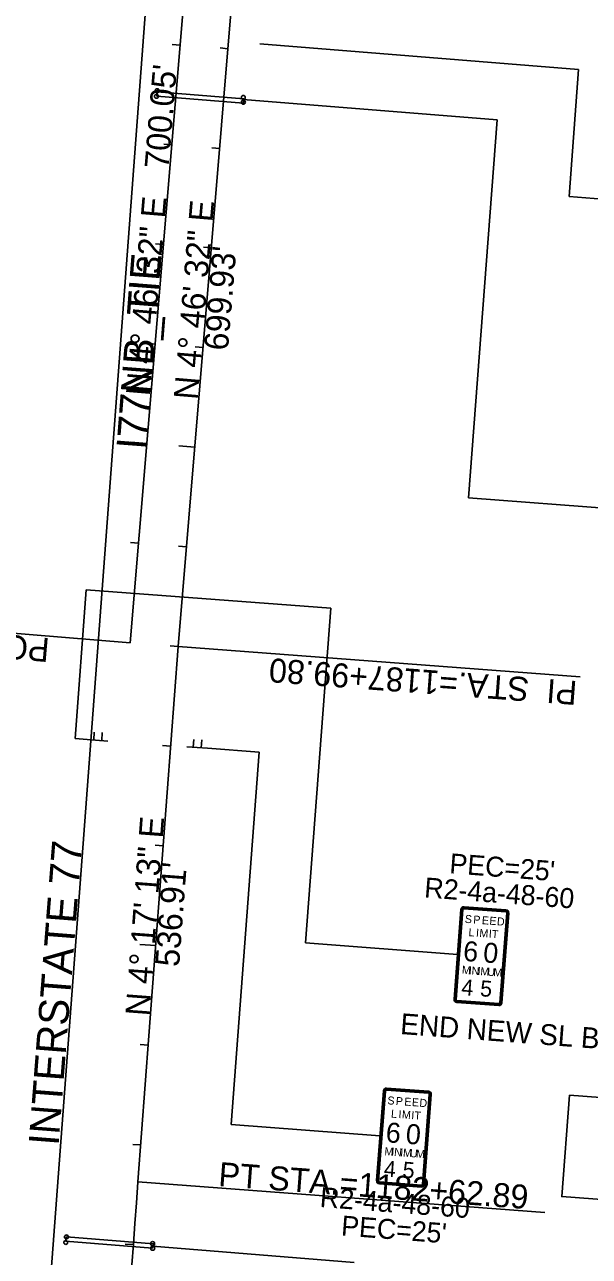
# Model space of a CAD drawing. Extents: x 2001876 to 2025694, y 804561 to 868938.
# Drawn here: x 2023436 to 2024001, y 809358 to 810590 of the extents above; entities that cross this region are included whole.
import ezdxf

# ---------------------------------------------------------------- set-up
doc = ezdxf.new("R2010")
doc.units = 0
for name, color, linetype in [('Default', 7, 'Continuous'), ('RD_HC_CL_Rel', 7, 'Continuous'), ('RD_HC_Data_Rel', 7, 'Continuous'), ('RD_HC_Data_Tic_Rel', 7, 'Continuous'), ('RD_PD_CLEAR ZONE', 7, 'Continuous'), ('RD_PD_OHS', 7, 'Continuous'), ('RD_TX_RoadID', 7, 'Continuous'), ('TR SN EXTRUDED PANEL SIGNS - GROUND MOUNTED', 7, 'Continuous'), ('TR SN EXTRUDED PANEL SIGNS- MOUNTED OVERHEAD', 7, 'Continuous')]:
    doc.layers.add(name, color=color, linetype=linetype)

# ---------------------------------------------------------------- blocks, each defined once
blk = doc.blocks.new('OP')
at = {"layer": 'Default'}
for start, end in [(90, 270), (270, 90)]:
    blk.add_arc((0, 0), 0.127, start, end, dxfattribs=at)

msp = doc.modelspace()

# ---------------------------------------------------------------- linework, layer by layer
at = {"layer": 'RD_HC_CL_Rel'}
for p, q in [((2023541.7, 809971.2), (2023600, 810668.8)), ((2023589.6, 809967.4), (2023647.8, 810664.9)), ((2023549.4, 809432), (2023589.6, 809967.4))]:
    msp.add_line(p, q, dxfattribs=at)
msp.add_arc((2048479.5, 807563.1), 25000, 175.71297, 177.23373, dxfattribs=at)
at = {"layer": 'RD_HC_Data_Rel'}
for p, q in [((2023541.7, 809971.2), (2023110.6, 810007.2)), ((2023991.7, 809937.2), (2023589.6, 809967.4)), ((2023549.4, 809432), (2023956.4, 809401.5))]:
    msp.add_line(p, q, dxfattribs=at)
at = {"layer": 'RD_HC_Data_Tic_Rel'}
for p, q in [((2023591.7, 810569.1), (2023583.7, 810569.8)), ((2023639.5, 810565.5), (2023631.6, 810566.2)), ((2023583.3, 810469.4), (2023575.4, 810470.1)), ((2023631.2, 810465.8), (2023623.2, 810466.5)), ((2023575, 810369.8), (2023567, 810370.4)), ((2023622.9, 810366.2), (2023614.9, 810366.9)), ((2023566.7, 810270.1), (2023558.7, 810270.8)), ((2023614.6, 810266.5), (2023606.6, 810267.2)), ((2023558.4, 810170.5), (2023542.4, 810171.8)), ((2023606.2, 810166.9), (2023590.3, 810168.2)), ((2023550, 810070.8), (2023542.1, 810071.5)), ((2023597.9, 810067.2), (2023589.9, 810067.9)), ((2023541.7, 809971.2), (2023533.7, 809971.8)), ((2023589.6, 809967.6), (2023581.6, 809968.2)), ((2023582.1, 809867.9), (2023574.1, 809868.5)), ((2023574.6, 809768.1), (2023566.7, 809768.7)), ((2023567.2, 809668.4), (2023551.2, 809669.6)), ((2023559.7, 809568.7), (2023551.7, 809569.3)), ((2023552.2, 809469), (2023544.2, 809469.6)), ((2023544.8, 809369.3), (2023536.8, 809369.8))]:
    msp.add_line(p, q, dxfattribs=at)
at = {"layer": 'RD_PD_CLEAR ZONE'}
msp.add_line((2023334.6, 807636.4), (2023651, 811857.7), dxfattribs=at)
at = {"layer": 'RD_PD_OHS'}
for p, q in [((2023568.3, 810518), (2023568.7, 810522.5)), ((2023655.2, 810515.4), (2023654.9, 810510.9)), ((2023476.9, 809372.9), (2023478, 809377)), ((2023565, 809370), (2023563.9, 809365.8))]:
    msp.add_line(p, q, dxfattribs=at)
for points in [[(2023568.3, 810518), (2023654.9, 810510.9)], [(2023568.7, 810522.5), (2023655.2, 810515.4)], [(2023563.9, 809365.8), (2023476.9, 809372.9)], [(2023565, 809370), (2023478, 809377)]]:
    msp.add_lwpolyline(points, dxfattribs=at)
at = {"layer": 'TR SN EXTRUDED PANEL SIGNS - GROUND MOUNTED'}
for p, q in [((2023497.7, 810024.3), (2023486.6, 809875.5)), ((2023742.2, 810005.9), (2023497.7, 810024.3)), ((2023498.6, 809874.6), (2023486.6, 809875.5)), ((2023519.4, 809873), (2023498.6, 809874.6)), ((2023505.2, 809874.1), (2023505.8, 809882)), ((2023513.2, 809873.5), (2023513.8, 809881.4)), ((2023604.7, 809866.7), (2023605.3, 809874.7)), ((2023612.7, 809866.1), (2023613.3, 809874.1)), ((2023619, 809865.7), (2023598.2, 809867.2)), ((2023619, 809865.7), (2023670.6, 809861.8)), ((2023872.4, 809704.5), (2023865.6, 809614.8)), ((2023873.1, 809704.5), (2023874.4, 809704.4)), ((2023875.5, 809705.3), (2023875.6, 809706.5)), ((2023917.5, 809704.1), (2023875.6, 809707.3)), ((2023913.5, 809611.1), (2023920.3, 809700.9)), ((2023917.4, 809703.4), (2023917.4, 809702.1)), ((2023918.3, 809701.1), (2023919.5, 809701)), ((2023867.6, 809614.6), (2023866.4, 809614.7)), ((2023868.4, 809612.3), (2023868.5, 809613.5)), ((2023868.4, 809611.5), (2023910.3, 809608.4)), ((2023910.4, 809610.4), (2023910.3, 809609.1)), ((2023912.8, 809611.2), (2023911.5, 809611.3)), ((2023840, 809522.7), (2023798.1, 809525.8)), ((2023794.9, 809523.1), (2023788.1, 809433.3)), ((2023795.7, 809523), (2023796.9, 809522.9)), ((2023798, 809523.8), (2023798.1, 809525.1)), ((2023836, 809429.7), (2023842.8, 809519.5)), ((2023840, 809521.9), (2023839.9, 809520.7)), ((2023840.8, 809519.6), (2023842, 809519.5)), ((2023790.1, 809433.1), (2023788.9, 809433.2)), ((2023790.9, 809430.1), (2023832.8, 809426.9)), ((2023791, 809430.8), (2023791.1, 809432.1)), ((2023833, 809428.9), (2023832.9, 809427.7)), ((2023835.3, 809429.7), (2023834, 809429.8))]:
    msp.add_line(p, q, dxfattribs=at)
for points in [[(2023873.1, 809704.5), (2023866.4, 809614.7), (2023867.6, 809614.6), (2023874.4, 809704.4), (2023873.1, 809704.5)], [(2023917.4, 809703.4), (2023875.6, 809706.5), (2023875.5, 809705.3), (2023917.4, 809702.1), (2023917.4, 809703.4)], [(2023912.8, 809611.2), (2023919.5, 809701), (2023918.3, 809701.1), (2023911.5, 809611.3), (2023912.8, 809611.2)], [(2023868.4, 809612.3), (2023910.3, 809609.1), (2023910.4, 809610.4), (2023868.5, 809613.5), (2023868.4, 809612.3)], [(2023795.7, 809523), (2023788.9, 809433.2), (2023790.1, 809433.1), (2023796.9, 809522.9), (2023795.7, 809523)], [(2023840, 809521.9), (2023798.1, 809525.1), (2023798, 809523.8), (2023839.9, 809520.7), (2023840, 809521.9)], [(2023835.3, 809429.7), (2023842, 809519.5), (2023840.8, 809519.6), (2023834, 809429.8), (2023835.3, 809429.7)], [(2023981, 809518.9), (2024645.1, 809468.8), (2024637.4, 809367.3), (2023973.3, 809417.3)], [(2023791, 809430.8), (2023832.9, 809427.7), (2023833, 809428.9), (2023791.1, 809432.1), (2023791, 809430.8)]]:
    msp.add_lwpolyline(points, close=True, dxfattribs=at)
for centre, radius, start, end in [((2023875.4, 809704.3), 3, 85.6877, 175.6873), ((2023875.4, 809704.3), 2.25, 85.6877, 175.6873), ((2023875.4, 809704.3), 1, 85.6877, 175.6873), ((2023917.3, 809701.1), 2.25, 355.6875, 85.6877), ((2023917.3, 809701.1), 1, 355.6875, 85.6877), ((2023917.3, 809701.1), 3, 355.6875, 85.6877), ((2023868.6, 809614.5), 3, 175.6873, 265.6876), ((2023868.6, 809614.5), 2.25, 175.6873, 265.6876), ((2023868.6, 809614.5), 1, 175.6873, 265.6876), ((2023910.5, 809611.4), 2.25, 265.6876, 355.6878), ((2023910.5, 809611.4), 3, 265.6876, 355.6878), ((2023910.5, 809611.4), 1, 265.6876, 355.6878), ((2023797.9, 809522.8), 3, 85.6877, 175.6873), ((2023797.9, 809522.8), 2.25, 85.6877, 175.6873), ((2023797.9, 809522.8), 1, 85.6877, 175.6873), ((2023839.8, 809519.7), 1, 355.6875, 85.6877), ((2023839.8, 809519.7), 3, 355.6875, 85.6877), ((2023839.8, 809519.7), 2.25, 355.6875, 85.6877), ((2023791.1, 809433.1), 3, 175.6873, 265.6876), ((2023791.1, 809433.1), 2.25, 175.6873, 265.6876), ((2023791.1, 809433.1), 1, 175.6873, 265.6876), ((2023833, 809429.9), 3, 265.6876, 355.6878), ((2023833, 809429.9), 2.25, 265.6876, 355.6878), ((2023833, 809429.9), 1, 265.6876, 355.6878)]:
    msp.add_arc(centre, radius, start, end, dxfattribs=at)
at = {"layer": 'TR SN EXTRUDED PANEL SIGNS- MOUNTED OVERHEAD'}
for p, q in [((2023990.1, 810544.8), (2023671.5, 810570.2)), ((2023990.1, 810544.8), (2023980.6, 810417.6)), ((2023908.6, 810494.5), (2023654.8, 810514.7)), ((2023908.6, 810494.5), (2023880.2, 810116.2)), ((2023980.6, 810417.6), (2024022.4, 810414.4)), ((2023880.2, 810116.2), (2024032.1, 810104.8)), ((2023742.2, 810005.9), (2023717.1, 809671)), ((2023670.6, 809861.8), (2023642.6, 809489.3)), ((2023717.1, 809671), (2023869, 809659.6)), ((2023642.6, 809489.3), (2023791.5, 809478.2)), ((2023765.7, 809351.5), (2023563.9, 809367.6))]:
    msp.add_line(p, q, dxfattribs=at)

# ---------------------------------------------------------------- block references
at = {"layer": 'RD_PD_OHS', "xscale": 15.748031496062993, "yscale": 15.748031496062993}
for p in [(2023568.7, 810523.5), (2023568, 810517.9), (2023654.8, 810516.7), (2023654.9, 810512), (2023478, 809377), (2023477.3, 809371.5), (2023564.1, 809370.3), (2023564.2, 809365.6)]:
    msp.add_blockref('OP', p, dxfattribs=at)

# ---------------------------------------------------------------- texts
at = {"layer": 'RD_HC_Data_Rel'}
for s, rotation, p in [("700.05'", 85.2245, (2023579.9, 810444.7)), ('N 4%%d 46\' 32" E', 85.2245, (2023561.3, 810217.6)), ('N 4%%d 46\' 32" E', 85.2245, (2023609.1, 810213.8)), ("699.93'", 85.2245, (2023639.4, 810263)), ('POT STA.=1188+00.00', 175.2245, (2023461.8, 809975.8)), ('PI  STA.=1187+99.80', 175.713, (2023989.4, 809932.9)), ('N 4%%d 17\' 13" E', 85.713, (2023560.8, 809597.3)), ("536.91'", 85.713, (2023590.6, 809646.7)), ('PT STA.=1182+62.89', 355.713, (2023629.4, 809428))]:
    msp.add_text(s, height=24, rotation=rotation, dxfattribs=at).set_placement(p)
at = {"layer": 'RD_TX_RoadID'}
for s, p in [('I77NB_TIE', (2023557.8, 810163.8)), ('INTERSTATE 77  ', (2023470, 809467.7))]:
    msp.add_text(s, height=30, rotation=85.5463, dxfattribs=at).set_placement(p)
at = {"layer": 'TR SN EXTRUDED PANEL SIGNS - GROUND MOUNTED'}
for s, height, p in [("PEC=25'", 20, (2023860.5, 809740.8)), ('R2-4a-48-60', 20, (2023835.3, 809716.7)), ('S', 8, (2023876.1, 809691.2)), ('P', 8, (2023884.6, 809690.6)), ('E', 8, (2023893.1, 809689.9)), ('L', 8, (2023879.8, 809677.9)), ('E', 8, (2023900.7, 809689.4)), ('D', 8, (2023908.2, 809688.8)), ('6', 20, (2023874.2, 809653.2)), ('I', 8, (2023887.3, 809677.3)), ('M', 8, (2023890.7, 809677.1)), ('I', 8, (2023900.1, 809676.4)), ('T', 8, (2023903.1, 809676.1)), ('0', 20, (2023894.2, 809651.7)), ('M', 8, (2023873.2, 809640.3)), ('I', 8, (2023880.1, 809639.7)), ('N', 8, (2023882.9, 809639.5)), ('I', 8, (2023888.9, 809639.1)), ('M', 8, (2023891.7, 809638.9)), ('U', 8, (2023898.6, 809638.3)), ('M', 8, (2023904.6, 809637.9)), ('4', 16, (2023872.5, 809619)), ('5', 16, (2023891.2, 809617.8)), ('S', 8, (2023798.7, 809509.7)), ('P', 8, (2023807.1, 809509.1)), ('E', 8, (2023815.6, 809508.5)), ('E', 8, (2023823.2, 809507.9)), ('D', 8, (2023830.7, 809507.3)), ('L', 8, (2023802.3, 809496.4)), ('I', 8, (2023809.8, 809495.9)), ('M', 8, (2023813.2, 809495.6)), ('I', 8, (2023822.6, 809494.9)), ('T', 8, (2023825.6, 809494.7)), ('6', 20, (2023796.8, 809471.8)), ('0', 20, (2023816.8, 809470.3)), ('M', 8, (2023795.8, 809458.8)), ('I', 8, (2023802.6, 809458.3)), ('N', 8, (2023805.4, 809458.1)), ('I', 8, (2023811.5, 809457.6)), ('M', 8, (2023814.3, 809457.4)), ('U', 8, (2023821.1, 809456.9)), ('M', 8, (2023827.2, 809456.4)), ('4', 16, (2023795, 809437.5)), ('5', 16, (2023813.7, 809436.4)), ('R2-4a-48-60', 20, (2023730.9, 809407)), ("PEC=25'", 20, (2023752.2, 809378.5))]:
    msp.add_text(s, height=height, rotation=355.6875, dxfattribs=at).set_placement(p)
at = {"layer": 'TR SN EXTRUDED PANEL SIGNS- MOUNTED OVERHEAD'}
msp.add_text('END NEW SL BOTH SIDES', height=20.833, rotation=355.713, dxfattribs=at).set_placement((2023811.3, 809580))

doc.saveas('drawing.dxf')
